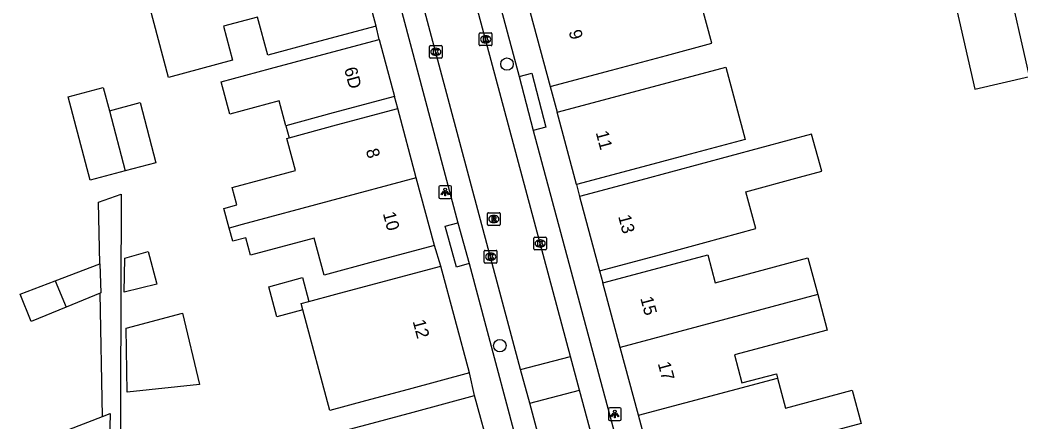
# Model space of a CAD drawing. Extents: x 159265 to 160143, y 383413 to 384319.
# Drawn here: x 159616.1 to 159694.9, y 383707 to 383738.6 of the extents above; entities that cross this region are included whole.
import ezdxf

# ---------------------------------------------------------------- set-up
doc = ezdxf.new("R2010")
doc.units = 0
for name, color, linetype in [('IMGEO_Boom', 7, 'Continuous'), ('IMGEO_Kolk', 7, 'Continuous'), ('IMGEO_Lichtpunt', 7, 'Continuous'), ('IMGEO_Pand', 7, 'Continuous'), ('IMGEO_Pand_nummerreeks', 7, 'Continuous'), ('IMGEO_Pand_overbouw', 7, 'Continuous'), ('IMGEO_Rijbaan_lokaal_open', 7, 'Continuous'), ('IMGEO_Rioolput', 7, 'Continuous'), ('IMGEO_Voetpad_open', 7, 'Continuous')]:
    doc.layers.add(name, color=color, linetype=linetype)

msp = doc.modelspace()

# ---------------------------------------------------------------- linework, layer by layer
at = {"layer": 'IMGEO_Boom'}
for centre in [(159654.468, 383735.137), (159653.905, 383712.994)]:
    msp.add_circle(centre, 0.489, dxfattribs=at)
at = {"layer": 'IMGEO_Kolk'}
for p, q in [((159652.286, 383736.66), (159652.286, 383737.512)), ((159652.361, 383737.586), (159653.213, 383737.586)), ((159652.774, 383737.366), (159652.799, 383737.366)), ((159653.287, 383737.512), (159653.287, 383736.66)), ((159648.368, 383735.67), (159648.368, 383736.522)), ((159648.443, 383736.596), (159649.295, 383736.596)), ((159649.369, 383736.522), (159649.369, 383735.67)), ((159653.213, 383736.586), (159652.361, 383736.586)), ((159652.797, 383736.806), (159652.772, 383736.806)), ((159648.879, 383735.816), (159648.854, 383735.816)), ((159648.856, 383736.376), (159648.881, 383736.376)), ((159649.295, 383735.596), (159648.443, 383735.596)), ((159656.659, 383721.523), (159657.511, 383721.523)), ((159656.584, 383720.597), (159656.584, 383721.449)), ((159657.095, 383720.743), (159657.07, 383720.743)), ((159657.072, 383721.303), (159657.097, 383721.303)), ((159657.585, 383721.449), (159657.585, 383720.597)), ((159652.679, 383719.56), (159652.679, 383720.412)), ((159652.754, 383720.486), (159653.606, 383720.486)), ((159653.167, 383720.266), (159653.192, 383720.266)), ((159653.68, 383720.412), (159653.68, 383719.56)), ((159657.511, 383720.523), (159656.659, 383720.523)), ((159653.606, 383719.486), (159652.754, 383719.486)), ((159653.19, 383719.706), (159653.165, 383719.706))]:
    msp.add_line(p, q, dxfattribs=at)
for points in [[(159652.286, 383736.66), (159652.286, 383737.512)], [(159652.361, 383737.586), (159653.213, 383737.586)], [(159652.607, 383737.286), (159652.73, 383737.286), (159652.73, 383737.135), (159652.86, 383737.286), (159653.024, 383737.286), (159652.878, 383737.135), (159653.031, 383736.886), (159652.879, 383736.886), (159652.794, 383737.05), (159652.73, 383736.983), (159652.73, 383736.886), (159652.607, 383736.886), (159652.607, 383737.286)], [(159653.287, 383737.512), (159653.287, 383736.66)], [(159648.368, 383735.67), (159648.368, 383736.522)], [(159648.443, 383736.596), (159649.295, 383736.596)], [(159649.369, 383736.522), (159649.369, 383735.67)], [(159653.213, 383736.586), (159652.361, 383736.586)], [(159648.689, 383736.296), (159648.812, 383736.296), (159648.812, 383736.145), (159648.942, 383736.296), (159649.106, 383736.296), (159648.96, 383736.145), (159649.113, 383735.896), (159648.961, 383735.896), (159648.876, 383736.06), (159648.812, 383735.993), (159648.812, 383735.896), (159648.689, 383735.896), (159648.689, 383736.296)], [(159649.295, 383735.596), (159648.443, 383735.596)], [(159656.659, 383721.523), (159657.511, 383721.523)], [(159656.584, 383720.597), (159656.584, 383721.449)], [(159656.905, 383721.223), (159657.028, 383721.223), (159657.028, 383721.072), (159657.158, 383721.223), (159657.322, 383721.223), (159657.176, 383721.072), (159657.329, 383720.823), (159657.177, 383720.823), (159657.092, 383720.987), (159657.028, 383720.92), (159657.028, 383720.823), (159656.905, 383720.823), (159656.905, 383721.223)], [(159657.585, 383721.449), (159657.585, 383720.597)], [(159652.679, 383719.56), (159652.679, 383720.412)], [(159652.754, 383720.486), (159653.606, 383720.486)], [(159653, 383720.186), (159653.123, 383720.186), (159653.123, 383720.035), (159653.253, 383720.186), (159653.417, 383720.186), (159653.271, 383720.035), (159653.424, 383719.786), (159653.272, 383719.786), (159653.187, 383719.95), (159653.123, 383719.883), (159653.123, 383719.786), (159653, 383719.786), (159653, 383720.186)], [(159653.68, 383720.412), (159653.68, 383719.56)], [(159657.511, 383720.523), (159656.659, 383720.523)], [(159653.606, 383719.486), (159652.754, 383719.486)]]:
    msp.add_lwpolyline(points, dxfattribs=at)
for centre, start, end in [((159652.363, 383737.51), 91.55205, 178.44795), ((159652.363, 383737.51), 91.55205, 178.44795), ((159653.211, 383737.51), 1.55205, 88.44795), ((159653.211, 383737.51), 1.55205, 88.44795), ((159648.445, 383736.52), 91.55205, 178.44795), ((159648.445, 383736.52), 91.55205, 178.44795), ((159649.293, 383736.52), 1.55205, 88.44795), ((159649.293, 383736.52), 1.55205, 88.44795), ((159652.363, 383736.662), 181.55205, 268.44795), ((159652.363, 383736.662), 181.55205, 268.44795), ((159653.211, 383736.662), 271.55205, 358.44795), ((159653.211, 383736.662), 271.55205, 358.44795), ((159648.445, 383735.672), 181.55205, 268.44795), ((159648.445, 383735.672), 181.55205, 268.44795), ((159649.293, 383735.672), 271.55205, 358.44795), ((159649.293, 383735.672), 271.55205, 358.44795), ((159656.661, 383721.447), 91.55205, 178.44795), ((159656.661, 383721.447), 91.55205, 178.44795), ((159657.509, 383721.447), 1.55205, 88.44795), ((159657.509, 383721.447), 1.55205, 88.44795), ((159652.756, 383720.41), 91.55205, 178.44795), ((159652.756, 383720.41), 91.55205, 178.44795), ((159653.604, 383720.41), 1.55205, 88.44795), ((159653.604, 383720.41), 1.55205, 88.44795), ((159656.661, 383720.599), 181.55205, 268.44795), ((159656.661, 383720.599), 181.55205, 268.44795), ((159657.509, 383720.599), 271.55205, 358.44795), ((159657.509, 383720.599), 271.55205, 358.44795), ((159652.756, 383719.562), 181.55205, 268.44795), ((159652.756, 383719.562), 181.55205, 268.44795), ((159653.604, 383719.562), 271.55205, 358.44795), ((159653.604, 383719.562), 271.55205, 358.44795)]:
    msp.add_arc(centre, 0.0765, start, end, dxfattribs=at)
for centre, major_axis, ratio, start_param, end_param in [((159652.773, 383737.086), (-0.387, 0.002), 0.722429, 4.712389, 7.853982), ((159652.798, 383737.086), (-0.39, 0.002), 0.717154, 1.570796, 4.712389), ((159648.855, 383736.096), (-0.387, 0.002), 0.722429, 4.712389, 7.853982), ((159648.88, 383736.096), (-0.39, 0.002), 0.717154, 1.570796, 4.712389), ((159657.071, 383721.023), (-0.387, 0.002), 0.722429, 4.712389, 7.853982), ((159657.096, 383721.023), (-0.39, 0.002), 0.717154, 1.570796, 4.712389), ((159653.166, 383719.986), (-0.387, 0.002), 0.722429, 4.712389, 7.853982), ((159653.191, 383719.986), (-0.39, 0.002), 0.717154, 1.570796, 4.712389)]:
    msp.add_ellipse(centre, major_axis=major_axis, ratio=ratio, start_param=start_param, end_param=end_param, dxfattribs=at)
at = {"layer": 'IMGEO_Lichtpunt'}
for p, q in [((159649.105, 383725.477), (159649.105, 383724.67)), ((159649.105, 383725.477), (159649.105, 383724.67)), ((159650.007, 383725.572), (159649.199, 383725.572)), ((159650.007, 383725.572), (159649.199, 383725.572)), ((159650.101, 383724.67), (159650.101, 383725.477)), ((159650.101, 383724.67), (159650.101, 383725.477)), ((159649.199, 383724.576), (159650.007, 383724.576)), ((159649.199, 383724.576), (159650.007, 383724.576)), ((159663.363, 383708.111), (159662.555, 383708.111)), ((159663.363, 383708.111), (159662.555, 383708.111)), ((159662.461, 383708.016), (159662.461, 383707.209)), ((159662.461, 383708.016), (159662.461, 383707.209)), ((159663.457, 383707.209), (159663.457, 383708.016)), ((159663.457, 383707.209), (159663.457, 383708.016)), ((159662.555, 383707.115), (159663.363, 383707.115)), ((159662.555, 383707.115), (159663.363, 383707.115))]:
    msp.add_line(p, q, dxfattribs=at)
for points in [[(159649.479, 383725.141), (159649.518, 383725.113), (159649.33, 383724.851), (159649.292, 383724.878), (159649.479, 383725.141)], [(159649.581, 383725.093), (159649.628, 383725.093), (159649.628, 383724.771), (159649.581, 383724.771), (159649.581, 383725.093)], [(159649.691, 383725.113), (159649.729, 383725.14), (159649.916, 383724.878), (159649.877, 383724.85), (159649.691, 383725.113)], [(159662.835, 383707.68), (159662.874, 383707.652), (159662.686, 383707.39), (159662.648, 383707.417), (159662.835, 383707.68)], [(159662.937, 383707.632), (159662.984, 383707.632), (159662.984, 383707.31), (159662.937, 383707.31), (159662.937, 383707.632)], [(159663.047, 383707.652), (159663.085, 383707.679), (159663.272, 383707.417), (159663.233, 383707.389), (159663.047, 383707.652)]]:
    msp.add_lwpolyline(points, dxfattribs=at)
for centre in [(159649.604, 383725.275), (159662.96, 383707.814)]:
    msp.add_circle(centre, 0.0994, dxfattribs=at)
for centre, start, end in [((159649.199, 383725.477), 90, 180), ((159649.199, 383725.477), 90, 180), ((159650.007, 383725.477), 0, 90), ((159650.007, 383725.477), 0, 90), ((159649.199, 383724.67), 180, 270), ((159649.199, 383724.67), 180, 270), ((159650.007, 383724.67), 270, 0), ((159650.007, 383724.67), 270, 360), ((159662.555, 383708.016), 90, 180), ((159662.555, 383708.016), 90, 180), ((159663.363, 383708.016), 0, 90), ((159663.363, 383708.016), 0, 90), ((159662.555, 383707.209), 180, 270), ((159662.555, 383707.209), 180, 270), ((159663.363, 383707.209), 270, 0), ((159663.363, 383707.209), 270, 360)]:
    msp.add_arc(centre, 0.0946, start, end, dxfattribs=at)
at = {"layer": 'IMGEO_Pand'}
for points in [[(159644.171, 383738.119), (159642.491, 383744.379)], [(159657.866, 383733.363), (159662.696, 383734.657), (159667.032, 383735.819), (159670.596, 383736.774), (159669.679, 383740.196), (159668.752, 383743.653), (159665.168, 383742.639), (159660.866, 383741.487), (159656.036, 383740.193)], [(159689.507, 383741), (159691.289, 383733.168), (159695.598, 383734.148), (159693.78, 383742.142)], [(159644.171, 383738.119), (159639.343, 383736.822), (159635.63, 383735.824), (159634.823, 383738.829), (159632.14, 383738.109), (159632.856, 383735.441), (159627.833, 383734.093), (159626.243, 383740.018)], [(159656.036, 383740.193), (159657.866, 383733.363)], [(159645.621, 383732.59), (159640.793, 383731.293), (159637.068, 383730.292), (159636.541, 383732.254), (159632.65, 383731.209), (159631.971, 383733.734), (159635.861, 383734.779), (159639.588, 383735.78), (159644.416, 383737.077)], [(159644.416, 383737.077), (159645.621, 383732.59)], [(159658.411, 383731.343), (159663.241, 383732.637), (159671.696, 383734.902), (159673.216, 383729.215), (159668.485, 383727.949), (159664.763, 383726.955), (159659.933, 383725.661)], [(159624.424, 383726.735), (159621.651, 383726.002), (159619.916, 383732.563), (159622.689, 383733.296), (159623.172, 383731.471)], [(159623.172, 383731.471), (159625.582, 383732.108), (159626.835, 383727.368), (159624.424, 383726.735)], [(159623.172, 383731.471), (159624.424, 383726.735)], [(159632.6, 383722.237), (159632.184, 383723.784), (159633.208, 383724.058), (159632.841, 383725.424), (159635.39, 383726.109), (159637.808, 383726.759), (159637.21, 383728.99), (159637.128, 383729.296), (159637.322, 383729.348), (159641.037, 383730.346), (159645.865, 383731.643)], [(159647.329, 383726.195), (159645.865, 383731.643)], [(159659.933, 383725.661), (159658.411, 383731.343)], [(159661.751, 383718.867), (159666.582, 383720.161), (159670.051, 383721.115), (159674.048, 383722.198), (159673.262, 383725.102), (159677.496, 383726.237), (159679.256, 383726.709), (159678.437, 383729.623), (159676.677, 383729.15), (159665.012, 383726.018), (159660.182, 383724.724)], [(159647.329, 383726.195), (159633.623, 383722.512), (159632.6, 383722.237)], [(159648.76, 383720.87), (159647.329, 383726.195)], [(159660.182, 383724.724), (159661.751, 383718.867)], [(159648.76, 383720.87), (159643.932, 383719.573), (159640.079, 383718.537), (159639.297, 383721.448), (159634.272, 383720.098), (159633.902, 383721.475), (159632.879, 383721.2), (159632.6, 383722.237)], [(159624.326, 383717.207), (159624.375, 383719.874), (159626.228, 383720.394), (159626.889, 383717.925), (159626.916, 383717.824), (159624.326, 383717.207)], [(159662.023, 383717.931), (159666.853, 383719.225), (159670.269, 383720.14), (159670.857, 383717.946), (159678.157, 383719.902), (159678.933, 383717.005)], [(159618.908, 383718.096), (159622.411, 383719.422)], [(159622.411, 383719.422), (159622.508, 383717.143), (159622.447, 383717.118)], [(159638.873, 383716.46), (159641.001, 383717.032), (159644.437, 383717.955), (159649.265, 383719.252)], [(159651.524, 383710.844), (159649.265, 383719.252)], [(159638.398, 383715.818), (159636.346, 383715.267), (159635.711, 383717.629), (159638.367, 383718.343), (159638.873, 383716.46)], [(159619.766, 383716.014), (159617.024, 383714.884), (159616.136, 383717.047), (159618.908, 383718.096)], [(159618.908, 383718.096), (159619.766, 383716.014)], [(159663.387, 383712.84), (159662.023, 383717.931)], [(159622.447, 383717.118), (159619.766, 383716.014)], [(159678.933, 383717.005), (159663.387, 383712.84)], [(159678.933, 383717.005), (159679.68, 383714.216), (159672.374, 383712.259), (159672.963, 383710.06), (159675.678, 383710.788), (159675.77, 383710.443)], [(159638.398, 383715.818), (159638.269, 383716.298), (159638.873, 383716.46)], [(159624.572, 383709.331), (159624.493, 383714.361), (159628.928, 383715.558), (159630.273, 383709.948), (159624.572, 383709.331)], [(159651.524, 383710.844), (159646.696, 383709.547), (159643.336, 383708.644), (159640.528, 383707.89), (159638.398, 383715.818)], [(159664.814, 383707.517), (159663.387, 383712.84)], [(159664.814, 383707.517), (159675.77, 383710.443)], [(159675.77, 383710.443), (159676.402, 383708.084), (159681.643, 383709.488), (159682.344, 383706.872), (159670.979, 383703.827), (159666.149, 383702.533)], [(159637.393, 383700.076), (159635.717, 383699.956), (159635.097, 383702.265), (159636.69, 383702.693), (159641.747, 383704.052), (159641.175, 383706.184), (159643.844, 383706.901), (159647.081, 383707.77), (159651.909, 383709.067)], [(159653.188, 383704.415), (159651.909, 383709.067)], [(159619.966, 383706.388), (159622.635, 383707.422)], [(159622.635, 383707.422), (159623.233, 383707.654), (159623.171, 383705.506), (159622.675, 383705.323)], [(159666.149, 383702.533), (159664.814, 383707.517)]]:
    msp.add_lwpolyline(points, dxfattribs=at)
at = {"layer": 'IMGEO_Pand_overbouw'}
msp.add_lwpolyline([(159637.068, 383730.292), (159637.322, 383729.348), (159641.037, 383730.346), (159645.865, 383731.643), (159645.621, 383732.59), (159640.793, 383731.293)], close=True, dxfattribs=at)
at = {"layer": 'IMGEO_Rijbaan_lokaal_open'}
for points in [[(159655.531, 383711.127), (159639.486, 383771.164)], [(159659.468, 383712.142), (159643.962, 383769.967)], [(159655.531, 383711.127), (159659.468, 383712.142)], [(159660.175, 383709.486), (159659.468, 383712.142)], [(159656.262, 383708.47), (159655.531, 383711.127)], [(159656.262, 383708.47), (159660.175, 383709.486)], [(159675.226, 383653.663), (159660.175, 383709.486)], [(159658.957, 383698.358), (159656.262, 383708.47)]]:
    msp.add_lwpolyline(points, dxfattribs=at)
at = {"layer": 'IMGEO_Rioolput'}
for p, q in [((159652.929, 383722.522), (159652.929, 383723.374)), ((159653.004, 383723.448), (159653.856, 383723.448)), ((159653.417, 383723.228), (159653.442, 383723.228)), ((159653.93, 383723.374), (159653.93, 383722.522)), ((159653.856, 383722.448), (159653.004, 383722.448)), ((159653.44, 383722.668), (159653.415, 383722.668))]:
    msp.add_line(p, q, dxfattribs=at)
for points in [[(159652.929, 383722.522), (159652.929, 383723.374)], [(159653.004, 383723.448), (159653.856, 383723.448)], [(159653.518, 383723.146), (159653.266, 383723.148), (159653.266, 383722.748)], [(159653.444, 383723.067), (159653.39, 383723.067), (159653.39, 383722.986)], [(159653.93, 383723.374), (159653.93, 383722.522)], [(159653.856, 383722.448), (159653.004, 383722.448)], [(159653.266, 383722.748), (159653.39, 383722.748), (159653.39, 383722.91), (159653.401, 383722.91)], [(159653.39, 383722.986), (159653.442, 383722.986)], [(159653.448, 383722.881), (159653.519, 383722.748), (159653.659, 383722.748), (159653.594, 383722.874)]]:
    msp.add_lwpolyline(points, dxfattribs=at)
for centre, radius, start, end in [((159653.006, 383723.372), 0.0765, 91.55205, 178.44795), ((159653.006, 383723.372), 0.0765, 91.55205, 178.44795), ((159653.45, 383722.971), 0.0964, 77.00612, 93.18647), ((159653.464, 383723.028), 0.0378, 276.66336, 79.67722), ((159653.517, 383723.036), 0.109, 350.36119, 89.41601), ((159653.854, 383723.372), 0.0765, 1.55205, 88.44795), ((159653.854, 383723.372), 0.0765, 1.55205, 88.44795), ((159653.006, 383722.524), 0.0765, 181.55205, 268.44795), ((159653.006, 383722.524), 0.0765, 181.55205, 268.44795), ((159653.4, 383722.857), 0.0533, 26.02933, 88.69889), ((159653.426, 383723.175), 0.19, 274.7715, 282.96867), ((159653.515, 383723.036), 0.112, 277.58423, 350.98172), ((159653.499, 383722.821), 0.108, 29.51342, 73.79051), ((159653.854, 383722.524), 0.0765, 271.55205, 358.44795), ((159653.854, 383722.524), 0.0765, 271.55205, 358.44795)]:
    msp.add_arc(centre, radius, start, end, dxfattribs=at)
for centre, major_axis, ratio, start_param, end_param in [((159653.416, 383722.948), (-0.387, 0.002), 0.722429, 4.712389, 7.853982), ((159653.441, 383722.948), (-0.39, 0.002), 0.717154, 1.570796, 4.712389)]:
    msp.add_ellipse(centre, major_axis=major_axis, ratio=ratio, start_param=start_param, end_param=end_param, dxfattribs=at)
at = {"layer": 'IMGEO_Voetpad_open'}
for points in [[(159650.479, 383752.591), (159651.173, 383750), (159655.419, 383734.157)], [(159644.756, 383744.665), (159650.603, 383722.664)], [(159644.416, 383737.077), (159644.171, 383738.119)], [(159655.419, 383734.157), (159656.425, 383734.419), (159657.534, 383730.167), (159656.528, 383729.905)], [(159655.419, 383734.157), (159656.528, 383729.905)], [(159657.866, 383733.363), (159658.411, 383731.343)], [(159645.865, 383731.643), (159645.621, 383732.59)], [(159656.528, 383729.905), (159669.809, 383680.581)], [(159659.933, 383725.661), (159660.182, 383724.724)], [(159622.411, 383719.422), (159622.309, 383724.264), (159624.088, 383724.914), (159623.97, 383685.078), (159626.897, 383673.438), (159632.943, 383674.959), (159636.849, 383659.425), (159635.725, 383659.121), (159634.434, 383663.202)], [(159651.489, 383719.443), (159650.486, 383719.167), (159649.6, 383722.388), (159650.603, 383722.664)], [(159650.603, 383722.664), (159651.489, 383719.443)], [(159649.265, 383719.252), (159648.76, 383720.87)], [(159651.489, 383719.443), (159656.5, 383700.639)], [(159661.751, 383718.867), (159662.023, 383717.931)], [(159622.635, 383707.422), (159622.447, 383717.118)], [(159651.909, 383709.067), (159651.524, 383710.844)]]:
    msp.add_lwpolyline(points, dxfattribs=at)

# ---------------------------------------------------------------- texts
at = {"layer": 'IMGEO_Pand_nummerreeks'}
for s, rotation, p in [('9', 284.99982, (159659.314, 383737.697)), ('6D', 285.03231, (159641.642, 383734.759)), ('11', 284.99541, (159661.445, 383729.754)), ('8', 285.03993, (159643.351, 383728.36)), ('10', 285.03993, (159644.688, 383723.385)), ('13', 284.9941, (159663.21, 383723.158)), ('15', 285.00041, (159664.954, 383716.727)), ('12', 285.03993, (159647.035, 383714.911)), ('17', 285.00041, (159666.329, 383711.595))]:
    msp.add_text(s, height=1, rotation=rotation, dxfattribs=at).set_placement(p)

doc.saveas('drawing.dxf')
